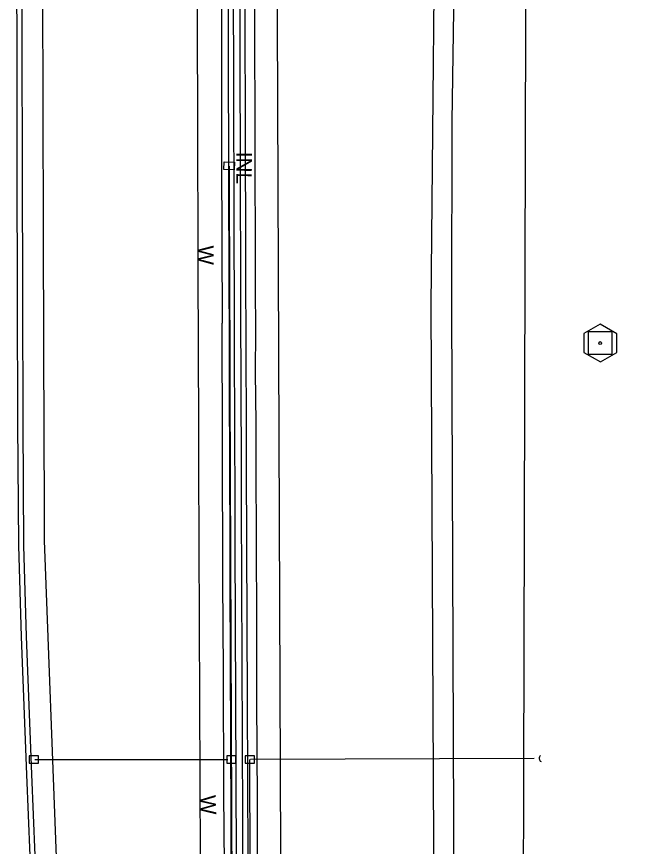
# Model space of a CAD drawing. Extents: x 589250 to 1188077, y 162953 to 363065.
# Drawn here: x 593933.5 to 594172.1, y 183335 to 183657.1 of the extents above; entities that cross this region are included whole.
import ezdxf

# ---------------------------------------------------------------- set-up
doc = ezdxf.new("R2010")
doc.units = 0
for name, color, linetype in [('E_DRN', 7, 'Continuous'), ('E_DRN_SS_UG', 7, 'Continuous'), ('E_DRN_Text', 7, 'Continuous'), ('E_FEN', 7, 'Continuous'), ('E_MAP_Control', 7, 'Continuous'), ('E_RDWY', 7, 'Continuous'), ('E_RDWY_Barrier', 7, 'Continuous'), ('E_RDWY_Gravel', 7, 'Continuous'), ('E_RDWY_PavtEdge', 7, 'Continuous'), ('E_WAL', 7, 'Continuous'), ('E_WAL_Text', 7, 'Continuous'), ('P_RDWY_BarrierConc', 7, 'Continuous')]:
    doc.layers.add(name, color=color, linetype=linetype)

msp = doc.modelspace()

# ---------------------------------------------------------------- linework, layer by layer
at = {"layer": 'E_DRN'}
for p, q in [((594013.99, 183597.72), (594014.06, 183600.71)), ((594014.06, 183600.71), (594018.1, 183600.63)), ((594018.1, 183600.63), (594018.04, 183597.63)), ((594018.04, 183597.63), (594013.99, 183597.72)), ((593942.04, 183370.15), (593938.45, 183370.14)), ((593938.45, 183370.14), (593938.47, 183367.28)), ((593942.05, 183367.29), (593942.04, 183370.15)), ((594018.67, 183370.17), (594015.08, 183370.15)), ((594015.08, 183370.15), (594015.1, 183367.29)), ((594018.68, 183367.31), (594018.67, 183370.17)), ((594025.83, 183370.15), (594022.24, 183370.13)), ((594022.24, 183370.13), (594022.26, 183367.27)), ((594025.84, 183367.29), (594025.83, 183370.15)), ((593938.47, 183367.28), (593942.05, 183367.29)), ((594015.1, 183367.29), (594018.68, 183367.31)), ((594022.26, 183367.27), (594025.84, 183367.29))]:
    msp.add_line(p, q, dxfattribs=at)
msp.add_arc((594137.85, 183369.13), 1.49, 131.6355, 237.8957, dxfattribs=at)
at = {"layer": 'E_DRN_SS_UG'}
for p, q in [((594024.3, 183368.78), (594134.39, 183369.24)), ((593940.66, 183368.74), (594015.49, 183368.74)), ((594024.62, 183249.99), (594024.02, 183368.73))]:
    msp.add_line(p, q, dxfattribs=at)
msp.add_arc((765915.25, 184089.41), 171899.91, 180.1634506, 180.2791363, dxfattribs=at)
at = {"layer": 'E_FEN'}
msp.add_lwpolyline([(594179.07, 184466.06), (594158.77, 184332.69), (594144.87, 184200.42), (594138.31, 183991.8), (594131.21, 183705.3), (594129.24, 182970.46), (594129.66, 182548.32), (594162.87, 182523.97)], dxfattribs=at)
at = {"layer": 'E_MAP_Control'}
for p, q in [((594155.54, 183525.87), (594155.54, 183534.87)), ((594155.54, 183534.87), (594164.54, 183534.87)), ((594155.54, 183525.87), (594155.54, 183534.87)), ((594155.54, 183534.87), (594164.54, 183534.87)), ((594155.54, 183525.87), (594155.54, 183534.87)), ((594155.54, 183534.87), (594164.54, 183534.87)), ((594155.54, 183525.87), (594155.54, 183534.87)), ((594155.54, 183534.87), (594164.54, 183534.87)), ((594164.54, 183534.87), (594164.54, 183525.87)), ((594164.54, 183534.87), (594164.54, 183525.87)), ((594164.54, 183534.87), (594164.54, 183525.87)), ((594164.54, 183534.87), (594164.54, 183525.87)), ((594164.54, 183525.87), (594155.54, 183525.87)), ((594164.54, 183525.87), (594155.54, 183525.87)), ((594164.54, 183525.87), (594155.54, 183525.87)), ((594164.54, 183525.87), (594155.54, 183525.87))]:
    msp.add_line(p, q, dxfattribs=at)
msp.add_lwpolyline([(594153.63, 183534.13), (594153.63, 183526.74), (594160.09, 183523.01), (594166.48, 183526.68), (594166.48, 183534), (594159.96, 183537.73)], close=True, dxfattribs=at)
msp.add_lwpolyline([(594153.63, 183534.13), (594153.63, 183526.74), (594160.09, 183523.01), (594166.48, 183526.68), (594166.48, 183534), (594159.96, 183537.73)], close=True, dxfattribs=at)
msp.add_lwpolyline([(594153.63, 183534.13), (594153.63, 183526.74), (594160.09, 183523.01), (594166.48, 183526.68), (594166.48, 183534), (594159.96, 183537.73)], close=True, dxfattribs=at)
msp.add_lwpolyline([(594153.63, 183534.13), (594153.63, 183526.74), (594160.09, 183523.01), (594166.48, 183526.68), (594166.48, 183534), (594159.96, 183537.73)], close=True, dxfattribs=at)
msp.add_circle((594160.04, 183530.37), 0.546, dxfattribs=at)
msp.add_circle((594160.04, 183530.37), 0.546, dxfattribs=at)
msp.add_circle((594160.04, 183530.37), 0.546, dxfattribs=at)
msp.add_circle((594160.04, 183530.37), 0.546, dxfattribs=at)
at = {"layer": 'E_RDWY'}
for p, q in [((594025.98, 183648.97), (594026.01, 183660.55)), ((594026.04, 183637.83), (594025.98, 183648.97)), ((594026.07, 183627.23), (594026.04, 183637.83)), ((594026.08, 183617.25), (594026.07, 183627.23)), ((594026.14, 183601.34), (594026.08, 183617.25)), ((594026.19, 183589.45), (594026.14, 183601.34)), ((594026.24, 183577.61), (594026.19, 183589.45)), ((594026.21, 183564.77), (594026.24, 183577.61)), ((594026.29, 183551.79), (594026.21, 183564.77)), ((594026.45, 183535.18), (594026.29, 183551.79)), ((594026.3, 183518.91), (594026.45, 183535.18)), ((594026.46, 183499.38), (594026.3, 183518.91)), ((594026.5, 183474.96), (594026.46, 183499.38)), ((594026.59, 183461.02), (594026.5, 183474.96)), ((594026.61, 183445.63), (594026.59, 183461.02)), ((594026.73, 183429.53), (594026.61, 183445.63)), ((594026.76, 183409.38), (594026.73, 183429.53)), ((594026.8, 183393.77), (594026.76, 183409.38)), ((594026.87, 183370.09), (594026.8, 183393.77)), ((594026.99, 183354.76), (594026.87, 183370.09)), ((594026.98, 183338.96), (594026.99, 183354.76)), ((594027.05, 183322.94), (594026.98, 183338.96))]:
    msp.add_line(p, q, dxfattribs=at)
at = {"layer": 'E_RDWY_Barrier'}
for points in [[(593946.5, 182715.91), (593946.09, 182772.51), (593945.79, 182820.34), (593945.35, 182869.68), (593945.18, 182921.06), (593944.76, 182967.46), (593944.45, 183017.04), (593944.19, 183066.49), (593943.79, 183117.9), (593943.5, 183168.49), (593943.18, 183215.15), (593941.37, 183265.74), (593939.4, 183315.52), (593937.5, 183362.94), (593935.43, 183416.37), (593934.38, 183451.72), (593934.07, 183499.21), (593933.94, 183547.88), (593933.83, 183598.48), (593933.71, 183645.63), (593933.55, 183695.71)], [(593948.5, 182715.92), (593948.09, 182772.53), (593947.79, 182820.35), (593947.35, 182869.69), (593947.18, 182921.07), (593946.76, 182967.47), (593946.45, 183017.05), (593946.19, 183066.51), (593945.78, 183117.91), (593945.5, 183168.5), (593945.18, 183215.19), (593943.37, 183265.81), (593941.39, 183315.6), (593939.5, 183363.02), (593937.43, 183416.44), (593936.38, 183451.76), (593936.06, 183499.22), (593935.94, 183547.88), (593935.83, 183598.48), (593935.71, 183645.63), (593935.55, 183695.72)]]:
    msp.add_lwpolyline(points, dxfattribs=at)
at = {"layer": 'E_RDWY_Gravel'}
msp.add_lwpolyline([(594104.39, 183109.04), (594103.67, 183244.68), (594102.45, 183544.69), (594102.55, 183616.42), (594104.9, 183771.5), (594105.73, 183800.25), (594106.12, 183813.33), (594107.59, 183857.71), (594109.36, 183903.09), (594110.06, 183919.51), (594111.22, 183945.18)], dxfattribs=at)
at = {"layer": 'E_RDWY_PavtEdge'}
msp.add_line((593944.26, 183453.71), (593955.63, 183155.24), dxfattribs=at)
for points in [[(594030.35, 185336.23), (594031.9, 184647.15), (594032.91, 184199.11), (594033.47, 183947.18), (594037.62, 182911.64), (594041.18, 182449.73), (594043.4, 182169.14)], [(594093.4, 182169.53), (594088.28, 182819.81), (594097.4, 182944.94), (594094.45, 183544.69), (594096.37, 183747.2), (594099.26, 183848.43), (594103.42, 183949.62), (594112.26, 184135.72), (594119.25, 184282.78), (594121.1, 184321.82), (594123.11, 184321.82), (594140.21, 184471.08), (594158.55, 184857.33)]]:
    msp.add_lwpolyline(points, dxfattribs=at)
for radius, end in [(171956.59, 180.211791), (171896.59, 180.4530652)]:
    msp.add_arc((765899.68, 184089.33), radius, 180.1287302, end, dxfattribs=at)
at = {"layer": 'E_WAL'}
for p, q in [((594013, 183662.52), (594013.06, 183601.65)), ((594013.06, 183601.65), (594013.37, 183538.11)), ((594013.45, 183491.62), (594013.37, 183538.11)), ((594013.57, 183438.13), (594013.45, 183491.62)), ((594013.8, 183402.81), (594013.57, 183438.13)), ((594013.93, 183355.47), (594013.8, 183402.81)), ((594014.33, 183322.06), (594013.93, 183355.47))]:
    msp.add_line(p, q, dxfattribs=at)
at = {"layer": 'P_RDWY_BarrierConc'}
for radius in [171884.59, 171882.59, 171880.09, 171878.09]:
    msp.add_arc((765899.68, 184089.33), radius, 180.1287302, 180.4530652, dxfattribs=at)

# ---------------------------------------------------------------- texts
at = {"layer": 'E_DRN_Text'}
msp.add_text('INL', height=6, rotation=269.5535, dxfattribs=at).set_placement((594018.89, 183604.61))
at = {"layer": 'E_WAL_Text'}
for rotation, p in [(269.5535, (594004.09, 183568.31)), (271.5599, (594004.82, 183354.81))]:
    msp.add_text('W', height=6, rotation=rotation, dxfattribs=at).set_placement(p)

doc.saveas('drawing.dxf')
